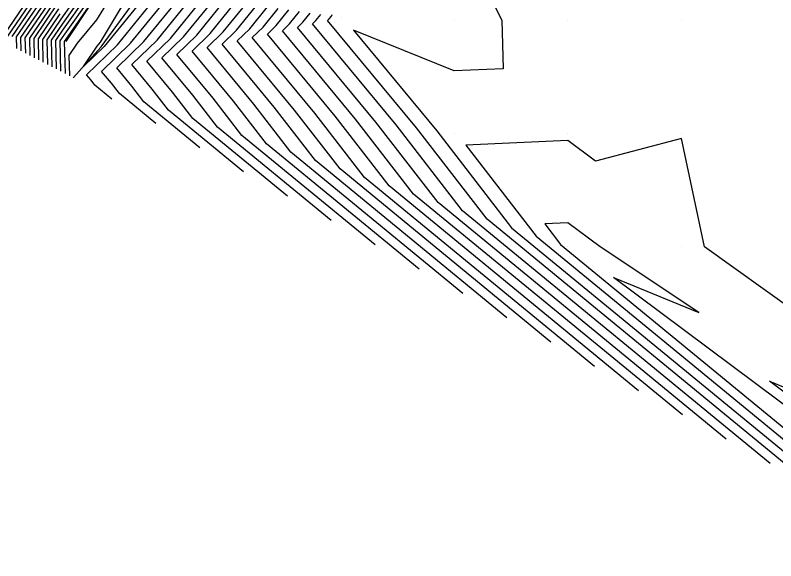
# Model space of a CAD drawing. Extents: x 2188792 to 2191981, y 386090 to 389710.
# Drawn here: x 2189161.2 to 2189228.3, y 386172.7 to 386220.8 of the extents above; entities that cross this region are included whole.
import ezdxf

# ---------------------------------------------------------------- set-up
doc = ezdxf.new("R2010")
doc.units = 0
for name, color, linetype in [('DTM Contours Major', 7, 'Continuous'), ('DTM Contours Minor', 7, 'Continuous'), ('Exist DTM QL2 LIDAR Elevation Point', 7, 'Continuous'), ('PH Exist DTM Breakline', 7, 'Continuous')]:
    doc.layers.add(name, color=color, linetype=linetype)

msp = doc.modelspace()

# ---------------------------------------------------------------- linework, layer by layer
at = {"layer": 'DTM Contours Major'}
for points in [[(2189229.846, 386222.799), (2189225.032, 386225.604), (2189219.931, 386225.678), (2189215.101, 386225.561), (2189208.949, 386226.945), (2189201.91, 386224.683), (2189204.121, 386220.391), (2189204.221, 386216.099), (2189199.929, 386215.925), (2189191.045, 386219.491), (2189198.402, 386210.614), (2189204.977, 386202.085), (2189235.486, 386177.006)], [(2189164.526, 386223.595), (2189161.335, 386218.896), (2189161.36, 386217.868)], [(2189177.493, 386209.137), (2189172.579, 386213.176), (2189171.52, 386214.55), (2189170.182, 386216.165), (2189172.576, 386218.483), (2189175.959, 386222.648)], [(2189167.836, 386222.349), (2189165.582, 386219.142), (2189165.177, 386218.545), (2189165.242, 386215.878)], [(2189196.824, 386198.427), (2189183.378, 386209.479), (2189180.481, 386213.238), (2189176.819, 386217.657), (2189178.409, 386219.197), (2189180.656, 386221.964)], [(2189165.054, 386221.369), (2189163.256, 386218.72), (2189163.301, 386216.873)], [(2189216.155, 386187.716), (2189194.177, 386205.782), (2189189.442, 386211.926), (2189183.455, 386219.149), (2189184.242, 386219.911), (2189185.354, 386221.28)]]:
    msp.add_lwpolyline(points, dxfattribs=at)
at = {"layer": 'DTM Contours Minor'}
for points in [[(2189169.76, 386213.421), (2189168.26, 386214.655), (2189167.936, 386215.075), (2189167.527, 386215.568), (2189170.243, 386218.197), (2189174.08, 386222.922), (2189175.247, 386225.709), (2189176.5, 386228.161), (2189176.714, 386230.354), (2189177.054, 386232.404), (2189177.763, 386233.679), (2189176.78, 386232.721), (2189176.063, 386232.725), (2189173.09, 386228.581), (2189172.301, 386227.775), (2189171.974, 386227.319), (2189171.654, 386226.991), (2189169.64, 386222.441), (2189168.413, 386220.394), (2189166.694, 386218.348), (2189165.974, 386217.275), (2189166.019, 386215.48)], [(2189172.196, 386224.643), (2189173.803, 386226.293), (2189175.45, 386228.585), (2189175.729, 386228.87), (2189175.704, 386228.608), (2189174.377, 386226.011), (2189173.14, 386223.058), (2189169.076, 386218.055), (2189167.254, 386216.29), (2189168.455, 386218.081), (2189168.756, 386218.439), (2189171.412, 386222.871), (2189172.196, 386224.643)], [(2189164.209, 386224.931), (2189160.182, 386219.001)], [(2189164.314, 386224.486), (2189160.566, 386218.966)], [(2189164.42, 386224.04), (2189160.951, 386218.931)], [(2189164.631, 386223.15), (2189161.719, 386218.86), (2189161.748, 386217.669)], [(2189164.737, 386222.705), (2189162.103, 386218.825), (2189162.136, 386217.47)], [(2189167.092, 386223.077), (2189165.265, 386220.478), (2189164.024, 386218.65), (2189164.078, 386216.475)], [(2189167.34, 386222.834), (2189165.371, 386220.033), (2189164.408, 386218.615), (2189164.466, 386216.276)], [(2189167.588, 386222.591), (2189165.476, 386219.587), (2189164.792, 386218.58), (2189164.854, 386216.077)], [(2189173.627, 386211.279), (2189170.419, 386213.916), (2189169.728, 386214.812), (2189168.855, 386215.866), (2189171.409, 386218.34), (2189175.019, 386222.785)], [(2189164.843, 386222.259), (2189162.487, 386218.79), (2189162.525, 386217.271)], [(2189168.084, 386222.106), (2189165.688, 386218.697), (2189165.561, 386218.51), (2189165.63, 386215.679)], [(2189181.359, 386206.995), (2189174.739, 386212.437), (2189173.313, 386214.287), (2189171.509, 386216.463), (2189173.743, 386218.626), (2189176.898, 386222.511)], [(2189185.225, 386204.853), (2189176.899, 386211.697), (2189175.105, 386214.025), (2189172.837, 386216.762), (2189174.909, 386218.769), (2189177.838, 386222.374)], [(2189189.092, 386202.711), (2189179.059, 386210.958), (2189176.897, 386213.763), (2189174.164, 386217.06), (2189176.076, 386218.911), (2189178.777, 386222.237)], [(2189192.958, 386200.569), (2189181.219, 386210.219), (2189178.689, 386213.5), (2189175.491, 386217.358), (2189177.242, 386219.054), (2189179.717, 386222.101)], [(2189164.948, 386221.814), (2189162.871, 386218.755), (2189162.913, 386217.072)], [(2189200.69, 386196.285), (2189185.538, 386208.74), (2189182.273, 386212.975), (2189178.146, 386217.955), (2189179.576, 386219.34), (2189181.596, 386221.827)], [(2189204.556, 386194.143), (2189187.698, 386208), (2189184.065, 386212.713), (2189179.473, 386218.254), (2189180.742, 386219.483), (2189182.535, 386221.69)], [(2189208.423, 386192), (2189189.858, 386207.261), (2189185.857, 386212.45), (2189180.801, 386218.552), (2189181.909, 386219.625), (2189183.475, 386221.553)], [(2189212.289, 386189.858), (2189192.018, 386206.521), (2189187.65, 386212.188), (2189182.128, 386218.851), (2189183.075, 386219.768), (2189184.414, 386221.416)], [(2189165.159, 386220.923), (2189163.64, 386218.685), (2189163.689, 386216.674)], [(2189220.021, 386185.574), (2189196.337, 386205.043), (2189191.234, 386211.663), (2189184.783, 386219.447), (2189185.409, 386220.054), (2189186.293, 386221.143)], [(2189223.888, 386183.432), (2189198.497, 386204.303), (2189193.026, 386211.401), (2189186.11, 386219.746), (2189186.575, 386220.196), (2189187.233, 386221.006)], [(2189227.754, 386181.29), (2189200.657, 386203.564), (2189194.818, 386211.138), (2189187.437, 386220.044), (2189187.742, 386220.339), (2189188.172, 386220.869)], [(2189231.62, 386179.148), (2189202.817, 386202.824), (2189196.61, 386210.876), (2189188.765, 386220.343), (2189188.908, 386220.482), (2189189.112, 386220.732), (2189189.174, 386220.88)], [(2189229.932, 386194.709), (2189221.969, 386200.389), (2189219.931, 386209.958), (2189212.375, 386207.946), (2189209.93, 386209.77), (2189200.956, 386209.364), (2189207.136, 386201.345), (2189239.353, 386174.864)], [(2189245.113, 386174.419), (2189213.96, 386197.703), (2189221.478, 386194.615), (2189212.782, 386200.389), (2189209.93, 386202.518), (2189207.894, 386202.426), (2189209.296, 386200.606), (2189243.219, 386172.722)], [(2189242.376, 386177.572), (2189227.685, 386188.553), (2189234.613, 386185.708)]]:
    msp.add_lwpolyline(points, dxfattribs=at)
at = {"layer": 'Exist DTM QL2 LIDAR Elevation Point'}
for p, q in [((2189189.953, 386220.61), (2189189.953, 386220.61)), ((2189199.929, 386220.391), (2189199.929, 386220.391)), ((2189209.93, 386220.391), (2189209.93, 386220.391)), ((2189219.931, 386220.391), (2189219.931, 386220.391)), ((2189199.929, 386210.39), (2189199.929, 386210.39)), ((2189209.93, 386210.39), (2189209.93, 386210.39)), ((2189219.931, 386210.39), (2189219.931, 386210.39)), ((2189209.93, 386200.389), (2189209.93, 386200.389)), ((2189219.931, 386200.389), (2189219.931, 386200.389))]:
    msp.add_line(p, q, dxfattribs=at)
at = {"layer": 'PH Exist DTM Breakline'}
for points in [[(2189166.36, 386215.305), (2189168.829, 386218.024), (2189172.541, 386223.146), (2189174.192, 386226.075), (2189175.653, 386228.637), (2189176.315, 386230.648), (2189177.004, 386232.45), (2189178.704, 386235.202), (2189180.667, 386237.143), (2189183.23, 386239.743), (2189186.537, 386242.703), (2189190.983, 386245.019), (2189194.651, 386247.84), (2189198.099, 386249.711), (2189201.679, 386251.388), (2189204.568, 386252.896), (2189208.616, 386254.818), (2189212.847, 386256.552), (2189216.727, 386257.53), (2189219.801, 386258.429)], [(2189165.736, 386218.494), (2189168.12, 386222.072), (2189171.519, 386227.574), (2189175.941, 386233.736), (2189178.151, 386237.028), (2189180.502, 386239.231), (2189182.493, 386240.544)]]:
    msp.add_lwpolyline(points, dxfattribs=at)

doc.saveas('drawing.dxf')
